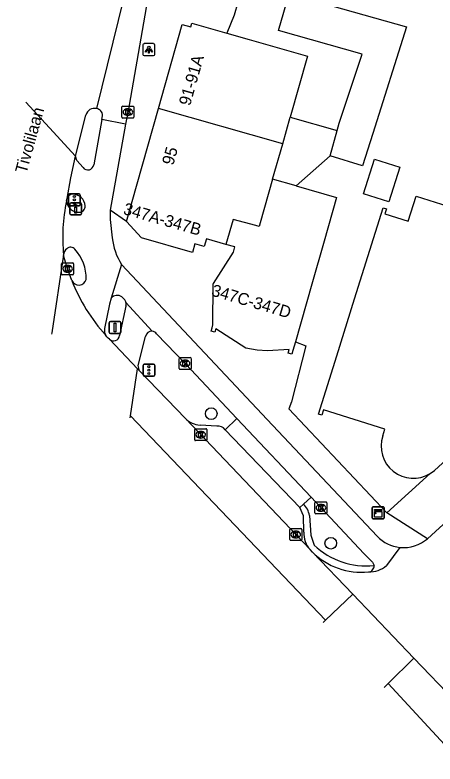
# Model space of a CAD drawing. Extents: x 163150 to 163546, y 380933 to 381635.
# Drawn here: x 163149.5 to 163184.7, y 381187.2 to 381250 of the extents above; entities that cross this region are included whole.
import ezdxf

# ---------------------------------------------------------------- set-up
doc = ezdxf.new("R2010")
doc.units = 0
for name, color, linetype in [('IMGEO_Berm_open', 7, 'Continuous'), ('IMGEO_Boom', 7, 'Continuous'), ('IMGEO_Drukknoppaal', 7, 'Continuous'), ('IMGEO_Fietspad_gesloten', 7, 'Continuous'), ('IMGEO_Fietspad_open', 7, 'Continuous'), ('IMGEO_Kast', 7, 'Continuous'), ('IMGEO_Kolk', 7, 'Continuous'), ('IMGEO_Lichtpunt', 7, 'Continuous'), ('IMGEO_Openbare_ruimte_label', 7, 'Continuous'), ('IMGEO_Pand', 7, 'Continuous'), ('IMGEO_Pand_nummerreeks', 7, 'Continuous'), ('IMGEO_Parkeervlak_open', 7, 'Continuous'), ('IMGEO_Portaal', 7, 'Continuous'), ('IMGEO_Rijbaan_lokaal_gesloten', 7, 'Continuous'), ('IMGEO_Rijbaan_lokaal_open', 7, 'Continuous'), ('IMGEO_Verkeersregelinstallatiepaal', 7, 'Continuous'), ('IMGEO_Voetpad_open', 7, 'Continuous')]:
    doc.layers.add(name, color=color, linetype=linetype)

msp = doc.modelspace()

# ---------------------------------------------------------------- linework, layer by layer
at = {"layer": 'IMGEO_Berm_open'}
msp.add_lwpolyline([(163174.181, 381208.07), (163174.313, 381206.415), (163174.583, 381205.569)], dxfattribs=at)
for centre, radius, start, end in [((163172.569, 381207.829), 1.63, 8.4987, 46.87894), ((163178.967, 381210.225), 6.395, 226.72249, 275.66902)]:
    msp.add_arc(centre, radius, start, end, dxfattribs=at)
at = {"layer": 'IMGEO_Boom'}
for centre in [(163165.964, 381216.599), (163175.978, 381205.739)]:
    msp.add_circle(centre, 0.489, dxfattribs=at)
at = {"layer": 'IMGEO_Drukknoppaal'}
for p, q in [((163154.214, 381234.265), (163155.004, 381234.265)), ((163155.004, 381234.265), (163154.214, 381234.265)), ((163154.114, 381233.365), (163154.114, 381234.165)), ((163154.114, 381234.165), (163154.114, 381233.365)), ((163155.104, 381234.165), (163155.104, 381233.365)), ((163155.104, 381233.365), (163155.104, 381234.165)), ((163155.004, 381233.265), (163154.214, 381233.265)), ((163154.214, 381233.265), (163155.004, 381233.265))]:
    msp.add_line(p, q, dxfattribs=at)
msp.add_lwpolyline([(163154.684, 381233.89), (163154.684, 381233.39), (163154.534, 381233.39), (163154.534, 381233.89), (163154.684, 381233.89)], dxfattribs=at)
msp.add_circle((163154.609, 381234.055), 0.085, dxfattribs=at)
for centre, start, end in [((163154.214, 381234.165), 90, 180), ((163154.214, 381234.165), 90, 180), ((163155.004, 381234.165), 0, 90), ((163155.004, 381234.165), 360, 90), ((163154.214, 381233.365), 180, 270), ((163154.214, 381233.365), 180, 270), ((163155.004, 381233.365), 270, 0), ((163155.004, 381233.365), 270, 0)]:
    msp.add_arc(centre, 0.1, start, end, dxfattribs=at)
at = {"layer": 'IMGEO_Fietspad_gesloten'}
for points in [[(163160.529, 381250.797), (163160.391, 381250), (163158.975, 381241.822), (163158.792, 381240.856)], [(163156.808, 381241.263), (163156.848, 381241.558)], [(163158.792, 381240.856), (163156.808, 381241.263)]]:
    msp.add_lwpolyline(points, dxfattribs=at)
for centre, radius, start, end in [((163156.189, 381241.421), 0.762, 49.22439, 76.20418), ((163156.343, 381241.623), 0.509, 352.69473, 47.50133)]:
    msp.add_arc(centre, radius, start, end, dxfattribs=at)
at = {"layer": 'IMGEO_Fietspad_open'}
for points in [[(163158.455, 381229.095), (163157.581, 381226.274)], [(163158.455, 381229.095), (163170.642, 381216.106), (163179.873, 381206.318)], [(163158.477, 381226.378), (163158.735, 381226.132)], [(163161.025, 381223.505), (163158.821, 381225.906)], [(163161.385, 381223.3), (163163.82, 381220.755), (163168.116, 381216.182)], [(163168.116, 381216.182), (163174.322, 381209.593)], [(163174.322, 381209.593), (163178.753, 381204.877), (163179.458, 381204.163), (163179.599, 381203.861)]]:
    msp.add_lwpolyline(points, dxfattribs=at)
for centre, radius, start, end in [((163158.085, 381225.848), 0.66, 53.48834, 139.75321), ((163158.149, 381225.78), 0.684, 10.65374, 31.013), ((163160.969, 381222.987), 0.521, 36.8972, 83.78458), ((163182.073, 381208.398), 3.028, 223.3908, 264.13543), ((163179.115, 381203.819), 0.486, 272.7552, 4.99598)]:
    msp.add_arc(centre, radius, start, end, dxfattribs=at)
at = {"layer": 'IMGEO_Kast'}
for p, q in [((163179.444, 381207.861), (163179.444, 381208.702)), ((163179.444, 381208.702), (163179.444, 381207.861)), ((163179.519, 381208.786), (163180.36, 381208.786)), ((163180.36, 381208.786), (163179.519, 381208.786)), ((163180.444, 381208.711), (163180.444, 381207.87)), ((163180.444, 381207.87), (163180.444, 381208.711)), ((163180.369, 381207.786), (163179.528, 381207.786)), ((163179.528, 381207.786), (163180.369, 381207.786))]:
    msp.add_line(p, q, dxfattribs=at)
for points in [[(163179.639, 381208.576), (163180.239, 381208.576), (163180.239, 381208.491), (163179.639, 381208.491), (163179.639, 381208.576)], [(163179.639, 381208.401), (163180.239, 381208.401), (163180.239, 381207.912), (163179.639, 381207.912), (163179.639, 381208.401)]]:
    msp.add_lwpolyline(points, dxfattribs=at)
msp.add_circle((163179.723, 381208.25), 0.0377, dxfattribs=at)
for centre, start, end in [((163179.522, 381208.708), 92.4484, 184.28452), ((163179.522, 381208.708), 92.4484, 184.28452), ((163180.366, 381208.708), 2.4484, 94.28452), ((163180.366, 381208.708), 2.4484, 94.28452), ((163179.522, 381207.864), 182.4484, 274.28452), ((163179.522, 381207.864), 182.4484, 274.28452), ((163180.366, 381207.864), 272.4484, 4.28452), ((163180.366, 381207.864), 272.4484, 4.28452)]:
    msp.add_arc(centre, 0.0779, start, end, dxfattribs=at)
at = {"layer": 'IMGEO_Kolk'}
for p, q in [((163158.483, 381241.447), (163158.483, 381242.299)), ((163158.558, 381242.373), (163159.41, 381242.373)), ((163158.971, 381242.153), (163158.996, 381242.153)), ((163159.484, 381242.299), (163159.484, 381241.447)), ((163159.41, 381241.373), (163158.558, 381241.373)), ((163158.994, 381241.593), (163158.969, 381241.593)), ((163153.506, 381229.236), (163154.358, 381229.236)), ((163153.431, 381228.31), (163153.431, 381229.162)), ((163153.919, 381229.016), (163153.944, 381229.016)), ((163154.432, 381229.162), (163154.432, 381228.31)), ((163154.358, 381228.236), (163153.506, 381228.236)), ((163153.942, 381228.456), (163153.917, 381228.456)), ((163163.266, 381220.382), (163163.266, 381221.234)), ((163163.341, 381221.308), (163164.193, 381221.308)), ((163163.754, 381221.088), (163163.779, 381221.088)), ((163164.267, 381221.234), (163164.267, 381220.382)), ((163163.777, 381220.528), (163163.752, 381220.528)), ((163164.193, 381220.308), (163163.341, 381220.308)), ((163164.578, 381214.409), (163164.578, 381215.261)), ((163164.653, 381215.335), (163165.505, 381215.335)), ((163165.066, 381215.115), (163165.091, 381215.115)), ((163165.579, 381215.261), (163165.579, 381214.409)), ((163165.505, 381214.335), (163164.653, 381214.335)), ((163165.089, 381214.555), (163165.064, 381214.555)), ((163174.726, 381209.208), (163175.578, 381209.208)), ((163174.651, 381208.282), (163174.651, 381209.134)), ((163175.139, 381208.988), (163175.164, 381208.988)), ((163175.652, 381209.134), (163175.652, 381208.282)), ((163175.578, 381208.208), (163174.726, 381208.208)), ((163175.162, 381208.428), (163175.137, 381208.428)), ((163172.539, 381206.041), (163172.539, 381206.893)), ((163172.614, 381206.967), (163173.466, 381206.967)), ((163173.027, 381206.747), (163173.052, 381206.747)), ((163173.54, 381206.893), (163173.54, 381206.041)), ((163173.05, 381206.187), (163173.025, 381206.187)), ((163173.466, 381205.967), (163172.614, 381205.967))]:
    msp.add_line(p, q, dxfattribs=at)
for points in [[(163158.483, 381241.447), (163158.483, 381242.299)], [(163158.558, 381242.373), (163159.41, 381242.373)], [(163158.804, 381242.073), (163158.927, 381242.073), (163158.927, 381241.922), (163159.057, 381242.073), (163159.221, 381242.073), (163159.075, 381241.922), (163159.228, 381241.673), (163159.076, 381241.673), (163158.991, 381241.837), (163158.927, 381241.77), (163158.927, 381241.673), (163158.804, 381241.673), (163158.804, 381242.073)], [(163159.484, 381242.299), (163159.484, 381241.447)], [(163159.41, 381241.373), (163158.558, 381241.373)], [(163153.506, 381229.236), (163154.358, 381229.236)], [(163153.431, 381228.31), (163153.431, 381229.162)], [(163153.752, 381228.936), (163153.875, 381228.936), (163153.875, 381228.785), (163154.005, 381228.936), (163154.169, 381228.936), (163154.023, 381228.785), (163154.176, 381228.536), (163154.024, 381228.536), (163153.939, 381228.7), (163153.875, 381228.633), (163153.875, 381228.536), (163153.752, 381228.536), (163153.752, 381228.936)], [(163154.432, 381229.162), (163154.432, 381228.31)], [(163154.358, 381228.236), (163153.506, 381228.236)], [(163163.266, 381220.382), (163163.266, 381221.234)], [(163163.341, 381221.308), (163164.193, 381221.308)], [(163164.267, 381221.234), (163164.267, 381220.382)], [(163163.587, 381221.008), (163163.71, 381221.008), (163163.71, 381220.857), (163163.84, 381221.008), (163164.004, 381221.008), (163163.858, 381220.857), (163164.011, 381220.608), (163163.859, 381220.608), (163163.774, 381220.772), (163163.71, 381220.705), (163163.71, 381220.608), (163163.587, 381220.608), (163163.587, 381221.008)], [(163164.193, 381220.308), (163163.341, 381220.308)], [(163164.578, 381214.409), (163164.578, 381215.261)], [(163164.653, 381215.335), (163165.505, 381215.335)], [(163164.899, 381215.035), (163165.022, 381215.035), (163165.022, 381214.884), (163165.152, 381215.035), (163165.316, 381215.035), (163165.17, 381214.884), (163165.323, 381214.635), (163165.171, 381214.635), (163165.086, 381214.799), (163165.022, 381214.732), (163165.022, 381214.635), (163164.899, 381214.635), (163164.899, 381215.035)], [(163165.579, 381215.261), (163165.579, 381214.409)], [(163165.505, 381214.335), (163164.653, 381214.335)], [(163174.726, 381209.208), (163175.578, 381209.208)], [(163174.651, 381208.282), (163174.651, 381209.134)], [(163174.972, 381208.908), (163175.095, 381208.908), (163175.095, 381208.757), (163175.225, 381208.908), (163175.389, 381208.908), (163175.243, 381208.757), (163175.396, 381208.508), (163175.244, 381208.508), (163175.159, 381208.672), (163175.095, 381208.605), (163175.095, 381208.508), (163174.972, 381208.508), (163174.972, 381208.908)], [(163175.652, 381209.134), (163175.652, 381208.282)], [(163175.578, 381208.208), (163174.726, 381208.208)], [(163172.539, 381206.041), (163172.539, 381206.893)], [(163172.614, 381206.967), (163173.466, 381206.967)], [(163172.86, 381206.667), (163172.983, 381206.667), (163172.983, 381206.516), (163173.113, 381206.667), (163173.277, 381206.667), (163173.131, 381206.516), (163173.284, 381206.267), (163173.132, 381206.267), (163173.047, 381206.431), (163172.983, 381206.364), (163172.983, 381206.267), (163172.86, 381206.267), (163172.86, 381206.667)], [(163173.54, 381206.893), (163173.54, 381206.041)], [(163173.466, 381205.967), (163172.614, 381205.967)]]:
    msp.add_lwpolyline(points, dxfattribs=at)
for centre, start, end in [((163158.56, 381242.297), 91.55205, 178.44795), ((163158.56, 381242.297), 91.55205, 178.44795), ((163159.408, 381242.297), 1.55205, 88.44795), ((163159.408, 381242.297), 1.55205, 88.44795), ((163158.56, 381241.449), 181.55205, 268.44795), ((163158.56, 381241.449), 181.55205, 268.44795), ((163159.408, 381241.449), 271.55205, 358.44795), ((163159.408, 381241.449), 271.55205, 358.44795), ((163153.508, 381229.16), 91.55205, 178.44795), ((163153.508, 381229.16), 91.55205, 178.44795), ((163154.356, 381229.16), 1.55205, 88.44795), ((163154.356, 381229.16), 1.55205, 88.44795), ((163153.508, 381228.312), 181.55205, 268.44795), ((163153.508, 381228.312), 181.55205, 268.44795), ((163154.356, 381228.312), 271.55205, 358.44795), ((163154.356, 381228.312), 271.55205, 358.44795), ((163163.343, 381221.232), 91.55205, 178.44795), ((163163.343, 381221.232), 91.55205, 178.44795), ((163164.191, 381221.232), 1.55205, 88.44795), ((163164.191, 381221.232), 1.55205, 88.44795), ((163163.343, 381220.384), 181.55205, 268.44795), ((163163.343, 381220.384), 181.55205, 268.44795), ((163164.191, 381220.384), 271.55205, 358.44795), ((163164.191, 381220.384), 271.55205, 358.44795), ((163164.655, 381215.259), 91.55205, 178.44795), ((163164.655, 381215.259), 91.55205, 178.44795), ((163165.503, 381215.259), 1.55205, 88.44795), ((163165.503, 381215.259), 1.55205, 88.44795), ((163164.655, 381214.411), 181.55205, 268.44795), ((163164.655, 381214.411), 181.55205, 268.44795), ((163165.503, 381214.411), 271.55205, 358.44795), ((163165.503, 381214.411), 271.55205, 358.44795), ((163174.728, 381209.132), 91.55205, 178.44795), ((163174.728, 381209.132), 91.55205, 178.44795), ((163175.576, 381209.132), 1.55205, 88.44795), ((163175.576, 381209.132), 1.55205, 88.44795), ((163174.728, 381208.284), 181.55205, 268.44795), ((163174.728, 381208.284), 181.55205, 268.44795), ((163175.576, 381208.284), 271.55205, 358.44795), ((163175.576, 381208.284), 271.55205, 358.44795), ((163172.616, 381206.891), 91.55205, 178.44795), ((163172.616, 381206.891), 91.55205, 178.44795), ((163173.464, 381206.891), 1.55205, 88.44795), ((163173.464, 381206.891), 1.55205, 88.44795), ((163172.616, 381206.043), 181.55205, 268.44795), ((163172.616, 381206.043), 181.55205, 268.44795), ((163173.464, 381206.043), 271.55205, 358.44795), ((163173.464, 381206.043), 271.55205, 358.44795)]:
    msp.add_arc(centre, 0.0765, start, end, dxfattribs=at)
for centre, major_axis, ratio, start_param, end_param in [((163158.97, 381241.873), (-0.387, 0.002), 0.722429, 4.712389, 7.853982), ((163158.995, 381241.873), (-0.39, 0.002), 0.717154, 1.570796, 4.712389), ((163153.918, 381228.736), (-0.387, 0.002), 0.722429, 4.712389, 7.853982), ((163153.943, 381228.736), (-0.39, 0.002), 0.717154, 1.570796, 4.712389), ((163163.753, 381220.808), (-0.387, 0.002), 0.722429, 4.712389, 7.853982), ((163163.778, 381220.808), (-0.39, 0.002), 0.717154, 1.570796, 4.712389), ((163165.065, 381214.835), (-0.387, 0.002), 0.722429, 4.712389, 7.853982), ((163165.09, 381214.835), (-0.39, 0.002), 0.717154, 1.570796, 4.712389), ((163175.138, 381208.708), (-0.387, 0.002), 0.722429, 4.712389, 7.853982), ((163175.163, 381208.708), (-0.39, 0.002), 0.717154, 1.570796, 4.712389), ((163173.026, 381206.467), (-0.387, 0.002), 0.722429, 4.712389, 7.853982), ((163173.051, 381206.467), (-0.39, 0.002), 0.717154, 1.570796, 4.712389)]:
    msp.add_ellipse(centre, major_axis=major_axis, ratio=ratio, start_param=start_param, end_param=end_param, dxfattribs=at)
at = {"layer": 'IMGEO_Lichtpunt'}
for p, q in [((163160.236, 381247.511), (163160.236, 381246.704)), ((163160.236, 381247.511), (163160.236, 381246.704)), ((163161.138, 381247.606), (163160.33, 381247.606)), ((163161.138, 381247.606), (163160.33, 381247.606)), ((163161.232, 381246.704), (163161.232, 381247.511)), ((163161.232, 381246.704), (163161.232, 381247.511)), ((163160.33, 381246.61), (163161.138, 381246.61)), ((163160.33, 381246.61), (163161.138, 381246.61))]:
    msp.add_line(p, q, dxfattribs=at)
for points in [[(163160.61, 381247.175), (163160.649, 381247.147), (163160.461, 381246.885), (163160.423, 381246.912), (163160.61, 381247.175)], [(163160.712, 381247.127), (163160.759, 381247.127), (163160.759, 381246.805), (163160.712, 381246.805), (163160.712, 381247.127)], [(163160.822, 381247.147), (163160.86, 381247.174), (163161.047, 381246.912), (163161.008, 381246.884), (163160.822, 381247.147)]]:
    msp.add_lwpolyline(points, dxfattribs=at)
msp.add_circle((163160.735, 381247.309), 0.0994, dxfattribs=at)
for centre, start, end in [((163160.33, 381247.511), 90, 180), ((163160.33, 381247.511), 90, 180), ((163161.138, 381247.511), 0, 90), ((163161.138, 381247.511), 0, 90), ((163160.33, 381246.704), 180, 270), ((163160.33, 381246.704), 180, 270), ((163161.138, 381246.704), 270, 0), ((163161.138, 381246.704), 270, 360)]:
    msp.add_arc(centre, 0.0946, start, end, dxfattribs=at)
at = {"layer": 'IMGEO_Pand'}
for points in [[(163176.505, 381240.326), (163176.676, 381240.949), (163178.615, 381246.72), (163171.597, 381248.709), (163172.477, 381251.813), (163182.305, 381249.026), (163179.49, 381240.083), (163178.632, 381237.357), (163175.923, 381238.21)], [(163161.541, 381242.174), (163163.54, 381249.22), (163164.25, 381249.02), (163164.33, 381249.31), (163167.275, 381248.476)], [(163167.275, 381248.476), (163169.141, 381247.947), (163174.033, 381246.56), (163172.58, 381241.44)], [(163158.85, 381232.69), (163161.541, 381242.174)], [(163171.949, 381239.219), (163161.541, 381242.174)], [(163171.949, 381239.219), (163172.58, 381241.44)], [(163172.58, 381241.44), (163176.505, 381240.326)], [(163175.923, 381238.21), (163176.505, 381240.326)], [(163171.103, 381236.239), (163171.949, 381239.219)], [(163175.923, 381238.21), (163173.077, 381235.679)], [(163181.759, 381237.258), (163180.836, 381234.349), (163178.711, 381235.023), (163179.634, 381237.932), (163181.759, 381237.258)], [(163171.103, 381236.239), (163170.064, 381232.578), (163169.979, 381232.279), (163169.689, 381232.359), (163167.805, 381232.876), (163167.19, 381230.781)], [(163173.077, 381235.679), (163171.103, 381236.239)], [(163173.077, 381235.679), (163176.449, 381234.721), (163175.408, 381231.061), (163174.378, 381227.44), (163173.01, 381222.63)], [(163180.341, 381214.735), (163180.515, 381215.288), (163175.366, 381216.905), (163175.232, 381216.475), (163174.945, 381216.565), (163176.478, 381221.446), (163177.976, 381226.217), (163180.368, 381233.834), (163180.637, 381233.769), (163180.507, 381233.34), (163182.46, 381232.721), (163183.126, 381234.823), (163186.309, 381233.814), (163186.257, 381233.642), (163187.968, 381233.07)], [(163167.19, 381230.781), (163165.56, 381231.24), (163165.38, 381230.6), (163164.58, 381230.83), (163164.38, 381230.11), (163160.13, 381231.32), (163158.85, 381232.69)], [(163173.01, 381222.63), (163172.798, 381221.881), (163172.717, 381221.592), (163172.409, 381221.679), (163172.49, 381221.968), (163170.673, 381221.874), (163169.823, 381221.915), (163168.852, 381222.087), (163166.334, 381223.712), (163166.252, 381223.423), (163165.944, 381223.51), (163166.026, 381223.799), (163166.094, 381224.039), (163166.126, 381227.423), (163166.132, 381227.465), (163166.138, 381227.517), (163167.817, 381230.136), (163167.94, 381230.57), (163167.19, 381230.781)], [(163184.293, 381211.571), (163184.654, 381211.837), (163195.623, 381221.889), (163195.966, 381221.793), (163196.155, 381222.433)]]:
    msp.add_lwpolyline(points, dxfattribs=at)
msp.add_arc((163182.886, 381213.864), 2.69, 161.11034, 301.52763, dxfattribs=at)
at = {"layer": 'IMGEO_Parkeervlak_open'}
for points in [[(163166.426, 381215.554), (163165.023, 381215.646)], [(163173.724, 381206.668), (163173.682, 381208.034), (163173.377, 381208.744)]]:
    msp.add_lwpolyline(points, dxfattribs=at)
for centre, radius, start, end in [((163165.135, 381217.574), 1.931, 225.99259, 266.68025), ((163166.544, 381214.855), 0.709, 33.79064, 99.5386), ((163175.644, 381206.521), 1.925, 175.63434, 223.01566)]:
    msp.add_arc(centre, radius, start, end, dxfattribs=at)
at = {"layer": 'IMGEO_Portaal'}
for p, q in [((163157.412, 381223.42), (163157.412, 381224.22)), ((163157.412, 381224.22), (163157.412, 381223.42)), ((163157.512, 381224.32), (163158.302, 381224.32)), ((163158.302, 381224.32), (163157.512, 381224.32)), ((163158.402, 381224.22), (163158.402, 381223.42)), ((163158.402, 381223.42), (163158.402, 381224.22)), ((163158.302, 381223.32), (163157.512, 381223.32)), ((163157.512, 381223.32), (163158.302, 381223.32))]:
    msp.add_line(p, q, dxfattribs=at)
msp.add_lwpolyline([(163157.832, 381224.195), (163157.982, 381224.195), (163157.982, 381223.445), (163157.832, 381223.445), (163157.832, 381224.195)], dxfattribs=at)
for centre, start, end in [((163157.512, 381224.22), 90, 180), ((163157.512, 381224.22), 90, 180), ((163158.302, 381224.22), 0, 90), ((163158.302, 381224.22), 360, 90), ((163157.512, 381223.42), 180, 270), ((163157.512, 381223.42), 180, 270), ((163158.302, 381223.42), 270, 0), ((163158.302, 381223.42), 270, 0)]:
    msp.add_arc(centre, 0.1, start, end, dxfattribs=at)
at = {"layer": 'IMGEO_Rijbaan_lokaal_gesloten'}
for points in [[(163156.371, 381242.161), (163158.638, 381251.39), (163160.804, 381259.231), (163166.425, 381280.691), (163188.546, 381358.485)], [(163150.426, 381242.7), (163152.402, 381240.561), (163154.603, 381238.177)], [(163154.603, 381238.177), (163155.457, 381241.614)], [(163153.889, 381234.643), (163154.2, 381236.369), (163154.603, 381238.177)], [(163153.837, 381234.421), (163153.889, 381234.643)], [(163153.593, 381229.903), (163152.6, 381223.374), (163152.582, 381223.261)], [(163154.276, 381227.764), (163153.927, 381228.735), (163153.603, 381229.76), (163153.593, 381229.903)], [(163157.427, 381222.829), (163157.319, 381222.938), (163157.223, 381223.042), (163157.126, 381223.161)], [(163159.79, 381220.368), (163157.427, 381222.829)], [(163159.209, 381216.417), (163159.79, 381220.368)], [(163159.956, 381220.195), (163159.79, 381220.368)], [(163163.793, 381216.185), (163159.956, 381220.195)], [(163159.184, 381216.249), (163159.209, 381216.417)], [(163175.52, 381199.28), (163159.209, 381216.417)], [(163174.236, 381205.208), (163163.793, 381216.185)], [(163174.435, 381205), (163174.236, 381205.208)], [(163177.822, 381201.461), (163174.435, 381205)], [(163177.822, 381201.461), (163175.52, 381199.28)], [(163182.94, 381196.113), (163177.822, 381201.461)], [(163175.331, 381199.101), (163175.52, 381199.28)], [(163180.782, 381193.98), (163182.94, 381196.113)], [(163186.374, 381192.526), (163182.94, 381196.113)], [(163180.456, 381193.658), (163180.782, 381193.98)], [(163180.782, 381193.98), (163202.317, 381170.657), (163205.425, 381167.139)]]:
    msp.add_lwpolyline(points, dxfattribs=at)
for centre, radius, start, end in [((163156.191, 381241.424), 0.759, 76.30414, 165.49422), ((163168.04, 381231.388), 14.523, 167.94716, 185.87019), ((163168.576, 381233.434), 15.383, 201.6293, 221.89909)]:
    msp.add_arc(centre, radius, start, end, dxfattribs=at)
at = {"layer": 'IMGEO_Rijbaan_lokaal_open'}
for points in [[(163198.3, 381219.123), (163184.073, 381206.12)], [(163181.764, 381205.386), (163180.631, 381203.864)]]:
    msp.add_lwpolyline(points, dxfattribs=at)
for centre, radius, start, end in [((163182.078, 381208.398), 3.028, 264.05564, 311.21388), ((163178.547, 381209.133), 5.83, 225.14688, 275.8189), ((163179.188, 381205.558), 2.226, 268.72432, 310.43253)]:
    msp.add_arc(centre, radius, start, end, dxfattribs=at)
at = {"layer": 'IMGEO_Verkeersregelinstallatiepaal'}
for p, q in [((163153.998, 381234.109), (163153.998, 381234.909)), ((163153.998, 381234.909), (163153.998, 381234.109)), ((163154.098, 381235.009), (163154.888, 381235.009)), ((163154.888, 381235.009), (163154.098, 381235.009)), ((163154.988, 381234.909), (163154.988, 381234.109)), ((163154.988, 381234.109), (163154.988, 381234.909)), ((163154.888, 381234.009), (163154.098, 381234.009)), ((163154.098, 381234.009), (163154.888, 381234.009)), ((163160.246, 381219.846), (163160.246, 381220.646)), ((163160.246, 381220.646), (163160.246, 381219.846)), ((163160.346, 381220.746), (163161.136, 381220.746)), ((163161.136, 381220.746), (163160.346, 381220.746)), ((163161.236, 381220.646), (163161.236, 381219.846)), ((163161.236, 381219.846), (163161.236, 381220.646)), ((163161.136, 381219.746), (163160.346, 381219.746)), ((163160.346, 381219.746), (163161.136, 381219.746))]:
    msp.add_line(p, q, dxfattribs=at)
for centre in [(163154.493, 381234.799), (163154.493, 381234.509), (163154.493, 381234.219), (163160.741, 381220.536), (163160.741, 381220.246), (163160.741, 381219.956)]:
    msp.add_circle(centre, 0.085, dxfattribs=at)
for centre, start, end in [((163154.098, 381234.909), 90, 180), ((163154.098, 381234.909), 90, 180), ((163154.888, 381234.909), 0, 90), ((163154.888, 381234.909), 360, 90), ((163154.098, 381234.109), 180, 270), ((163154.098, 381234.109), 180, 270), ((163154.888, 381234.109), 270, 0), ((163154.888, 381234.109), 270, 0), ((163160.346, 381220.646), 90, 180), ((163160.346, 381220.646), 90, 180), ((163161.136, 381220.646), 0, 90), ((163161.136, 381220.646), 360, 90), ((163160.346, 381219.846), 180, 270), ((163160.346, 381219.846), 180, 270), ((163161.136, 381219.846), 270, 0), ((163161.136, 381219.846), 270, 0)]:
    msp.add_arc(centre, 0.1, start, end, dxfattribs=at)
at = {"layer": 'IMGEO_Voetpad_open'}
for points in [[(163168.559, 381252.891), (163168.354, 381252.169), (163168.503, 381252.157), (163167.882, 381250), (163167.275, 381248.476)], [(163156.808, 381241.263), (163156.119, 381237.46)], [(163158.792, 381240.856), (163157.497, 381233.663)], [(163155.223, 381237.225), (163154.704, 381237.813), (163154.603, 381238.177)], [(163157.497, 381233.663), (163157.481, 381233.248), (163157.499, 381232.874), (163157.667, 381231.335)], [(163158.85, 381232.69), (163157.497, 381233.663)], [(163157.581, 381226.274), (163157.428, 381225.781), (163157.028, 381223.745)], [(163158.811, 381225.613), (163158.284, 381223.136)], [(163159.956, 381220.195), (163159.83, 381220.643), (163160.458, 381223.076)], [(163173.01, 381222.63), (163173.879, 381222.283), (163172.687, 381217.594), (163172.454, 381216.992), (163180.662, 381208.276)], [(163168.116, 381216.182), (163167.133, 381215.249)], [(163173.377, 381208.744), (163167.133, 381215.249)], [(163180.662, 381208.276), (163184.293, 381211.571)], [(163173.683, 381209.019), (163174.322, 381209.593)], [(163173.377, 381208.744), (163173.683, 381209.019)], [(163184.073, 381206.12), (163180.662, 381208.276)]]:
    msp.add_lwpolyline(points, dxfattribs=at)
for centre, radius, start, end in [((163155.625, 381237.52), 0.498, 216.28355, 353.10912), ((163154.375, 381234.473), 0.515, 93.36709, 160.69368), ((163154.382, 381233.969), 1.018, 2.62894, 92.06527), ((163154.861, 381234.499), 1.026, 184.34708, 272.09155), ((163154.897, 381233.977), 0.504, 270.11539, 4.49213), ((163162.708, 381231.85), 5.067, 185.83011, 212.93218), ((163154.182, 381230.057), 0.485, 41.47491, 132.3862), ((163154.221, 381229.905), 0.628, 125.62506, 180.17559), ((163151.911, 381227.953), 3.58, 358.35378, 42.63905), ((163154.868, 381228.023), 0.646, 203.67904, 344.42511), ((163158.153, 381225.782), 0.679, 345.58077, 10.50977), ((163157.746, 381223.565), 0.74, 165.94118, 213.11072), ((163157.781, 381223.192), 0.506, 225.71694, 353.70078), ((163160.969, 381222.99), 0.518, 83.75876, 170.46454)]:
    msp.add_arc(centre, radius, start, end, dxfattribs=at)

# ---------------------------------------------------------------- texts
at = {"layer": 'IMGEO_Openbare_ruimte_label'}
msp.add_text('Tivolilaan', height=1, rotation=74.57403, dxfattribs=at).set_placement((163150.477, 381236.667))
at = {"layer": 'IMGEO_Pand_nummerreeks'}
for s, rotation, p in [('91-91A', 74.16366, (163164.187, 381242.342)), ('95', 74.15793, (163162.773, 381237.355)), ('347A-347B', 344.10615, (163158.523, 381233.337)), ('347C-347D', 343.56184, (163165.912, 381226.506))]:
    msp.add_text(s, height=1, rotation=rotation, dxfattribs=at).set_placement(p)

doc.saveas('drawing.dxf')
